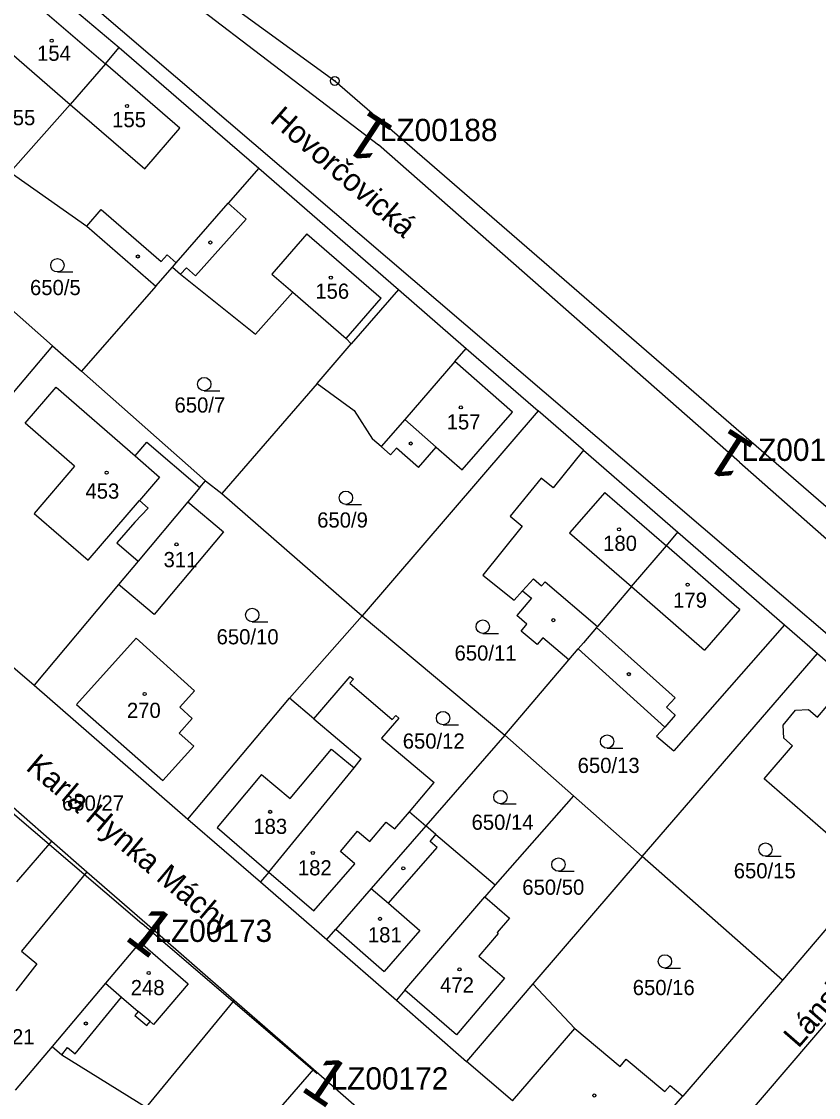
# Model space of a CAD drawing. Extents: x -738131 to -734179, y -1033447 to -1030078.
# Drawn here: x -735923.2 to -735833.8, y -1032467.1 to -1032346.5 of the extents above; entities that cross this region are included whole.
import ezdxf

# ---------------------------------------------------------------- set-up
doc = ezdxf.new("R2010")
doc.units = 0
for name, color, linetype in [('ftf_2010', 7, 'Continuous'), ('ftf_3010', 7, 'Continuous'), ('ftf_3010_ftf_3010_gtda_3015_gtda_3015_1', 7, 'Continuous'), ('ftf_nu', 7, 'Continuous'), ('Vrstva 1', 7, 'Continuous'), ('Vrstva 2', 7, 'Continuous'), ('Vrstva 3', 7, 'Continuous'), ('Vrstva 4', 7, 'Continuous'), ('Vrstva 5', 7, 'Continuous'), ('Vrstva 7', 7, 'Continuous'), ('Vrstva 8', 7, 'Continuous')]:
    doc.layers.add(name, color=color, linetype=linetype)

msp = doc.modelspace()

# ---------------------------------------------------------------- linework, layer by layer
at = {"layer": 'ftf_2010'}
for points in [[(-735916.06, -1032335.18), (-735883.11, -1032360.3)], [(-735842.62, -1032395.9), (-735883.11, -1032360.3)], [(-735842.62, -1032395.9), (-735817.38, -1032418.12)], [(-735946, -1032416.55), (-735909.66, -1032447.62)], [(-735890, -1032464.44), (-735909.66, -1032447.62)]]:
    msp.add_lwpolyline(points, dxfattribs=at)
at = {"layer": 'Vrstva 1'}
for points in [[(-735921.43, -1032328.85), (-735888.01, -1032353.15)], [(-735926.61, -1032334.96), (-735811.27, -1032433.53)], [(-735925.73, -1032338.01), (-735912.21, -1032349.4)], [(-735913.75, -1032351.22), (-735912.21, -1032349.4)], [(-735912.21, -1032349.4), (-735903.88, -1032356.63)], [(-735913.75, -1032351.22), (-735917.68, -1032355.79)], [(-735888.01, -1032353.15), (-735815.04, -1032416.33)], [(-735917.68, -1032355.79), (-735924.12, -1032363.06)], [(-735903.88, -1032356.63), (-735896.55, -1032362.95)], [(-735924.41, -1032363.39), (-735915.84, -1032369.42)], [(-735896.55, -1032362.95), (-735899.97, -1032366.87)], [(-735896.55, -1032362.95), (-735880.87, -1032376.55)], [(-735905.81, -1032373.54), (-735899.97, -1032366.87)], [(-735915.84, -1032369.42), (-735908.09, -1032376.16)], [(-735931.92, -1032372.04), (-735919.67, -1032382.83)], [(-735906.22, -1032374.03), (-735905.81, -1032373.54)], [(-735908.09, -1032376.16), (-735906.22, -1032374.03)], [(-735906.22, -1032374.03), (-735905.32, -1032374.83)], [(-735905.32, -1032374.83), (-735896.89, -1032381.55)], [(-735908.09, -1032376.16), (-735916.42, -1032385.69)], [(-735896.89, -1032381.55), (-735892.73, -1032376.84)], [(-735892.73, -1032376.84), (-735886.74, -1032382.03)], [(-735880.87, -1032376.55), (-735886.16, -1032382.64)], [(-735880.87, -1032376.55), (-735873.26, -1032383.15)], [(-735886.74, -1032382.03), (-735886.16, -1032382.64)], [(-735919.67, -1032382.83), (-735939.19, -1032405.94)], [(-735919.67, -1032382.83), (-735916.42, -1032385.69)], [(-735889.99, -1032387.06), (-735886.16, -1032382.64)], [(-735874.54, -1032384.62), (-735873.26, -1032383.15)], [(-735873.26, -1032383.15), (-735865.2, -1032390.14)], [(-735916.42, -1032385.69), (-735902.5, -1032397.97)], [(-735868.09, -1032390.27), (-735874.54, -1032384.62)], [(-735922.75, -1032391.51), (-735919.25, -1032387.49)], [(-735919.25, -1032387.49), (-735910.41, -1032395.19)], [(-735889.99, -1032387.06), (-735900.69, -1032399.4)], [(-735889.99, -1032387.06), (-735885.85, -1032390.08)], [(-735885.85, -1032390.08), (-735883.78, -1032393.3)], [(-735865.2, -1032390.14), (-735884.95, -1032413.11)], [(-735873.71, -1032396.75), (-735868.09, -1032390.27)], [(-735860.11, -1032394.55), (-735865.2, -1032390.14)], [(-735917.2, -1032396.35), (-735922.75, -1032391.51)], [(-735910.41, -1032395.19), (-735909.09, -1032393.65)], [(-735909.09, -1032393.65), (-735903.14, -1032398.74)], [(-735882.8, -1032394.15), (-735883.78, -1032393.3)], [(-735882.8, -1032394.15), (-735881.75, -1032395.07)], [(-735881.1, -1032394.32), (-735881.75, -1032395.07)], [(-735878.63, -1032396.48), (-735881.1, -1032394.32)], [(-735878.63, -1032396.48), (-735876.63, -1032394.2)], [(-735876.63, -1032394.2), (-735873.71, -1032396.75)], [(-735860.11, -1032394.55), (-735863.51, -1032398.77)], [(-735860.11, -1032394.55), (-735849.52, -1032403.74)], [(-735917.2, -1032396.35), (-735921.73, -1032401.63)], [(-735864.88, -1032397.67), (-735868.35, -1032401.96)], [(-735863.51, -1032398.77), (-735864.88, -1032397.67)], [(-735903.14, -1032398.74), (-735904.49, -1032400.34)], [(-735903.14, -1032398.74), (-735902.5, -1032397.97)], [(-735902.5, -1032397.97), (-735900.69, -1032399.4)], [(-735915.68, -1032406.89), (-735909.92, -1032400.18)], [(-735909.92, -1032400.18), (-735908.94, -1032401.03)], [(-735900.69, -1032399.4), (-735884.95, -1032413.11)], [(-735908.94, -1032401.03), (-735910.45, -1032402.62)], [(-735904.49, -1032400.34), (-735910.07, -1032406.98)], [(-735904.49, -1032400.34), (-735900.5, -1032403.69)], [(-735921.73, -1032401.63), (-735915.68, -1032406.89)], [(-735868.35, -1032401.96), (-735866.98, -1032403.06)], [(-735910.45, -1032402.62), (-735912.45, -1032404.92)], [(-735900.5, -1032403.69), (-735908.29, -1032412.96)], [(-735866.98, -1032403.06), (-735871.4, -1032408.54)], [(-735850.82, -1032405.26), (-735849.52, -1032403.74)], [(-735849.52, -1032403.74), (-735837.57, -1032414.11)], [(-735912.45, -1032404.92), (-735910.07, -1032406.98)], [(-735939.19, -1032405.94), (-735921.74, -1032420.87)], [(-735854.72, -1032409.83), (-735850.82, -1032405.26)], [(-735910.07, -1032406.98), (-735912.28, -1032409.61)], [(-735871.4, -1032408.54), (-735867.9, -1032411.36)], [(-735912.28, -1032409.61), (-735921.74, -1032420.87)], [(-735908.29, -1032412.96), (-735912.28, -1032409.61)], [(-735854.72, -1032409.83), (-735858.55, -1032414.32)], [(-735866.95, -1032410.31), (-735867.9, -1032411.36)], [(-735866.95, -1032410.31), (-735865.96, -1032411.15)], [(-735865.96, -1032411.15), (-735867.61, -1032413.09)], [(-735893.08, -1032422.34), (-735884.95, -1032413.11)], [(-735884.95, -1032413.11), (-735868.94, -1032426.49)], [(-735866.47, -1032414.06), (-735867.61, -1032413.09)], [(-735867.11, -1032414.82), (-735866.47, -1032414.06)], [(-735858.64, -1032414.42), (-735860.11, -1032416.15)], [(-735858.55, -1032414.32), (-735858.64, -1032414.42)], [(-735837.57, -1032414.11), (-735849.97, -1032428.26)], [(-735837.57, -1032414.11), (-735833.85, -1032417.33)], [(-735916.99, -1032423.04), (-735910.31, -1032415.61)], [(-735910.31, -1032415.61), (-735903.74, -1032421.52)], [(-735865.33, -1032416.34), (-735867.11, -1032414.82)], [(-735864.68, -1032415.58), (-735865.33, -1032416.34)], [(-735861.75, -1032418.06), (-735864.68, -1032415.58)], [(-735861.75, -1032418.06), (-735860.7, -1032416.83)], [(-735860.11, -1032416.15), (-735860.7, -1032416.83)], [(-735860.7, -1032416.83), (-735851.01, -1032425.58)], [(-735868.94, -1032426.49), (-735861.75, -1032418.06)], [(-735853.53, -1032440.08), (-735833.85, -1032417.33)], [(-735833.85, -1032417.33), (-735818.17, -1032430.93)], [(-735890.36, -1032424.65), (-735886.27, -1032419.91)], [(-735885.9, -1032420.21), (-735886.31, -1032420.67)], [(-735886.31, -1032420.67), (-735881.57, -1032424.74)], [(-735886.27, -1032419.91), (-735885.9, -1032420.21)], [(-735921.74, -1032420.87), (-735904.51, -1032435.89)], [(-735903.74, -1032421.52), (-735905.39, -1032423.36)], [(-735916.99, -1032423.04), (-735907.31, -1032431.58)], [(-735904.51, -1032435.89), (-735893.08, -1032422.34)], [(-735890.36, -1032424.65), (-735893.08, -1032422.34)], [(-735833.86, -1032424.46), (-735831.69, -1032421.95)], [(-735905.39, -1032423.36), (-735904, -1032424.61)], [(-735881.57, -1032424.74), (-735881.18, -1032424.29)], [(-735881.18, -1032424.29), (-735880.84, -1032424.59)], [(-735837.72, -1032425.38), (-735836.32, -1032423.7)], [(-735836.32, -1032423.7), (-735834.86, -1032423.6)], [(-735834.86, -1032423.6), (-735833.86, -1032424.46)], [(-735904, -1032424.61), (-735905.47, -1032426.25)], [(-735890.36, -1032424.65), (-735885.07, -1032429.14)], [(-735880.84, -1032424.59), (-735882.79, -1032426.84)], [(-735837.66, -1032426.82), (-735837.72, -1032425.38)], [(-735905.47, -1032426.25), (-735903.84, -1032427.72)], [(-735868.94, -1032426.49), (-735877.8, -1032436.65)], [(-735868.94, -1032426.49), (-735861.23, -1032433.29)], [(-735851.01, -1032425.58), (-735851.93, -1032426.61)], [(-735851.93, -1032426.61), (-735849.97, -1032428.26)], [(-735903.84, -1032427.72), (-735907.31, -1032431.58)], [(-735882.79, -1032426.84), (-735876.86, -1032431.78)], [(-735839.86, -1032431.4), (-735836.66, -1032427.7)], [(-735836.66, -1032427.7), (-735837.66, -1032426.82)], [(-735895.4, -1032441.86), (-735885.85, -1032430.17)], [(-735885.85, -1032430.17), (-735885.07, -1032429.14)], [(-735832.1, -1032438.11), (-735839.86, -1032431.4)], [(-735818.17, -1032430.93), (-735837.79, -1032453.96)], [(-735926.59, -1032432.38), (-735919.74, -1032438.38)], [(-735879.65, -1032435.07), (-735876.86, -1032431.78)], [(-735883.82, -1032518.25), (-735811.27, -1032433.53)], [(-735861.23, -1032433.29), (-735870.02, -1032443.28)], [(-735861.23, -1032433.29), (-735853.53, -1032440.08)], [(-735879.65, -1032435.07), (-735877.8, -1032436.65)], [(-735904.51, -1032435.89), (-735896.34, -1032442.92)], [(-735877.8, -1032436.65), (-735883.94, -1032443.69)], [(-735876.67, -1032437.64), (-735877.8, -1032436.65)], [(-735919.74, -1032438.38), (-735915.82, -1032441.8)], [(-735876.67, -1032437.64), (-735870.02, -1032443.28)], [(-735853.53, -1032440.08), (-735865.78, -1032454.37)], [(-735837.79, -1032453.96), (-735853.53, -1032440.08)], [(-735915.82, -1032441.8), (-735923.15, -1032450.7)], [(-735915.82, -1032441.8), (-735908.5, -1032448.17)], [(-735895.4, -1032441.86), (-735896.34, -1032442.92)], [(-735896.34, -1032442.92), (-735888.91, -1032449.39)], [(-735870.02, -1032443.28), (-735871.19, -1032444.61)], [(-735883.94, -1032443.69), (-735887.91, -1032448.24)], [(-735880.15, -1032455.08), (-735871.19, -1032444.61)], [(-735871.19, -1032444.61), (-735868.41, -1032446.99)], [(-735868.41, -1032446.99), (-735869.81, -1032448.62)], [(-735908.5, -1032448.17), (-735909.83, -1032449.68)], [(-735908.5, -1032448.17), (-735899.3, -1032456.19)], [(-735888.91, -1032449.39), (-735887.91, -1032448.24)], [(-735888.91, -1032449.39), (-735881.1, -1032456.2)], [(-735869.7, -1032448.72), (-735871.87, -1032451.26)], [(-735869.81, -1032448.62), (-735869.7, -1032448.72)], [(-735923.15, -1032450.7), (-735921.43, -1032452.11)], [(-735909.83, -1032449.68), (-735913.74, -1032454.31)], [(-735871.87, -1032451.26), (-735868.96, -1032453.75)], [(-735921.43, -1032452.11), (-735923.78, -1032455.17)], [(-735913.74, -1032454.31), (-735919.73, -1032461.41)], [(-735868.96, -1032453.75), (-735874.37, -1032460.07)], [(-735865.78, -1032454.37), (-735873.23, -1032463.07)], [(-735861.08, -1032459.38), (-735865.78, -1032454.37)], [(-735837.79, -1032453.96), (-735848.96, -1032466.96)], [(-735880.15, -1032455.08), (-735881.1, -1032456.2)], [(-735874.37, -1032460.07), (-735880.15, -1032455.08)], [(-735899.3, -1032456.19), (-735909.16, -1032468.19)], [(-735899.3, -1032456.19), (-735890.41, -1032463.95)], [(-735881.1, -1032456.2), (-735873.23, -1032463.07)], [(-735861.08, -1032459.38), (-735855.99, -1032463.63)], [(-735919.73, -1032461.41), (-735923.86, -1032466.3)], [(-735919.73, -1032461.41), (-735918.63, -1032462.31)], [(-735918.63, -1032462.31), (-735909.16, -1032468.19)], [(-735855.99, -1032463.63), (-735855.32, -1032462.83)], [(-735855.32, -1032462.83), (-735850.99, -1032466.44)], [(-735890.41, -1032463.95), (-735894.34, -1032468.44)], [(-735890.41, -1032463.95), (-735884.99, -1032468.66)], [(-735868.07, -1032467.48), (-735873.23, -1032463.07)], [(-735850.99, -1032466.44), (-735850.41, -1032465.75)], [(-735850.41, -1032465.75), (-735848.96, -1032466.96)], [(-735857.38, -1032476.63), (-735848.96, -1032466.96)]]:
    msp.add_lwpolyline(points, dxfattribs=at)
at = {"layer": 'Vrstva 3'}
for p, q in [((-735919.13, -1032374.57), (-735917.38, -1032374.57)), ((-735902.66, -1032387.89), (-735900.91, -1032387.89)), ((-735886.77, -1032400.63), (-735885.02, -1032400.63)), ((-735897.28, -1032413.77), (-735895.53, -1032413.77)), ((-735871.41, -1032415.08), (-735869.66, -1032415.08)), ((-735875.87, -1032425.33), (-735874.12, -1032425.33)), ((-735857.47, -1032427.96), (-735855.72, -1032427.96)), ((-735869.43, -1032434.19), (-735867.68, -1032434.19)), ((-735839.7, -1032440.06), (-735837.95, -1032440.06)), ((-735862.93, -1032441.75), (-735861.18, -1032441.75)), ((-735850.99, -1032452.6), (-735849.24, -1032452.6))]:
    msp.add_line(p, q, dxfattribs=at)
for centre in [(-735919.13, -1032373.82), (-735902.66, -1032387.14), (-735886.77, -1032399.88), (-735897.28, -1032413.02), (-735871.41, -1032414.33), (-735875.87, -1032424.58), (-735857.47, -1032427.21), (-735869.43, -1032433.44), (-735839.7, -1032439.31), (-735862.93, -1032441), (-735850.99, -1032451.85)]:
    msp.add_circle(centre, 0.75, dxfattribs=at)
at = {"layer": 'Vrstva 4'}
for points in [[(-735922.12, -1032344.01), (-735913.75, -1032351.22)], [(-735926.05, -1032348.58), (-735917.68, -1032355.79)], [(-735905.38, -1032358.43), (-735913.75, -1032351.22)], [(-735917.68, -1032355.79), (-735909.31, -1032363)], [(-735909.31, -1032363), (-735905.38, -1032358.43)], [(-735915.84, -1032369.42), (-735914.21, -1032367.55)], [(-735914.21, -1032367.55), (-735907.47, -1032373.41)], [(-735897.96, -1032368.65), (-735899.97, -1032366.87)], [(-735903.65, -1032374.99), (-735897.96, -1032368.65)], [(-735891.14, -1032370.29), (-735895.06, -1032374.81)], [(-735891.14, -1032370.29), (-735882.82, -1032377.51)], [(-735907.47, -1032373.41), (-735906.82, -1032372.66)], [(-735906.82, -1032372.66), (-735905.81, -1032373.54)], [(-735905.32, -1032374.83), (-735904.66, -1032374.09)], [(-735904.66, -1032374.09), (-735903.65, -1032374.99)], [(-735895.06, -1032374.81), (-735892.73, -1032376.84)], [(-735886.74, -1032382.03), (-735882.82, -1032377.51)], [(-735874.54, -1032384.62), (-735880.15, -1032391.1)], [(-735880.15, -1032391.1), (-735882.8, -1032394.15)], [(-735880.15, -1032391.1), (-735876.63, -1032394.2)], [(-735910.41, -1032395.19), (-735907.68, -1032397.57)], [(-735907.68, -1032397.57), (-735909.92, -1032400.18)], [(-735857.71, -1032399.28), (-735861.67, -1032403.81)], [(-735857.71, -1032399.28), (-735850.82, -1032405.26)], [(-735861.67, -1032403.81), (-735854.72, -1032409.83)], [(-735842.9, -1032412.13), (-735850.82, -1032405.26)], [(-735866.95, -1032410.31), (-735865.72, -1032408.95)], [(-735865.72, -1032408.95), (-735864.82, -1032409.77)], [(-735864.82, -1032409.77), (-735864.41, -1032409.32)], [(-735864.41, -1032409.32), (-735858.55, -1032414.32)], [(-735854.72, -1032409.83), (-735846.56, -1032416.97)], [(-735842.59, -1032412.4), (-735842.9, -1032412.13)], [(-735842.59, -1032412.4), (-735846.56, -1032416.97)], [(-735858.64, -1032414.42), (-735849.85, -1032422.31)], [(-735849.85, -1032422.31), (-735850.8, -1032423.37)], [(-735849.82, -1032424.25), (-735851.01, -1032425.58)], [(-735850.8, -1032423.37), (-735849.82, -1032424.25)], [(-735893, -1032433.59), (-735888.38, -1032428.06)], [(-735888.38, -1032428.06), (-735885.85, -1032430.17)], [(-735896.22, -1032430.91), (-735901.2, -1032436.83)], [(-735896.22, -1032430.91), (-735893, -1032433.59)], [(-735881.29, -1032437.01), (-735879.65, -1032435.07)], [(-735884.09, -1032438.42), (-735882.26, -1032436.26)], [(-735882.26, -1032436.26), (-735881.29, -1032437.01)], [(-735901.2, -1032436.83), (-735895.4, -1032441.86)], [(-735887.38, -1032439.53), (-735885.48, -1032437.25)], [(-735885.48, -1032437.25), (-735884.09, -1032438.42)], [(-735923.66, -1032442.93), (-735919.74, -1032438.38)], [(-735877.33, -1032438.4), (-735876.67, -1032437.64)], [(-735876.53, -1032439.09), (-735877.33, -1032438.4)], [(-735885.76, -1032440.91), (-735887.38, -1032439.53)], [(-735881.99, -1032445.33), (-735876.53, -1032439.09)], [(-735890.35, -1032446.17), (-735885.76, -1032440.91)], [(-735895.4, -1032441.86), (-735890.35, -1032446.17)], [(-735883.94, -1032443.69), (-735881.99, -1032445.33)], [(-735881.99, -1032445.33), (-735878.47, -1032448.4)], [(-735887.91, -1032448.24), (-735882.47, -1032452.98)], [(-735878.47, -1032448.4), (-735882.47, -1032452.98)], [(-735909.83, -1032449.68), (-735904.45, -1032454.36)], [(-735913.74, -1032454.31), (-735911.94, -1032455.85)], [(-735904.45, -1032454.36), (-735908.35, -1032458.92)], [(-735917.12, -1032462.22), (-735911.94, -1032455.85)], [(-735911.94, -1032455.85), (-735910.07, -1032457.45)], [(-735910.07, -1032457.45), (-735910.46, -1032457.9)], [(-735910.46, -1032457.9), (-735909.11, -1032459.05)], [(-735908.72, -1032458.6), (-735910.07, -1032457.45)], [(-735909.11, -1032459.05), (-735908.72, -1032458.6)], [(-735908.72, -1032458.6), (-735908.35, -1032458.92)], [(-735868.07, -1032467.48), (-735861.08, -1032459.38)], [(-735918.63, -1032462.31), (-735917.99, -1032461.52)], [(-735917.99, -1032461.52), (-735917.12, -1032462.22)]]:
    msp.add_lwpolyline(points, dxfattribs=at)
at = {"layer": 'Vrstva 5'}
for centre in [(-735919.76, -1032348.64), (-735911.32, -1032355.96), (-735901.97, -1032371.26), (-735910.11, -1032372.83), (-735888.46, -1032375.2), (-735873.87, -1032389.75), (-735879.49, -1032393.79), (-735913.61, -1032397.07), (-735856.13, -1032403.41), (-735905.77, -1032405.11), (-735848.44, -1032409.62), (-735863.5, -1032413.6), (-735855.03, -1032419.65), (-735909.34, -1032421.88), (-735895.26, -1032435.09), (-735890.47, -1032439.69), (-735880.33, -1032441.43), (-735882.95, -1032447.08), (-735908.89, -1032453.16), (-735874.02, -1032452.75), (-735915.94, -1032458.82), (-735858.91, -1032466.88)]:
    msp.add_circle(centre, 0.175, dxfattribs=at)
at = {"layer": 'Vrstva 8'}
for radius in [0.5, 0.5, 0.0303, 0.0303]:
    msp.add_circle((-735888.01, -1032353.15), radius, dxfattribs=at)

# ---------------------------------------------------------------- texts
at = {"layer": 'ftf_3010'}
for rotation, p in [(146.7334, (-735881.14, -1032358.48)), (147.3953, (-735840.67, -1032394.06)), (322.7523, (-735911.75, -1032449.3)), (325.9598, (-735892, -1032466.23))]:
    msp.add_text('1', height=5.2, rotation=rotation, dxfattribs=at).set_placement(p)
at = {"layer": 'ftf_3010_ftf_3010_gtda_3015_gtda_3015_1'}
for s, p in [('LZ00188', (-735882.96, -1032359.9)), ('LZ00187', (-735842.39, -1032395.75)), ('LZ00173', (-735908.24, -1032449.67)), ('LZ00172', (-735888.48, -1032466.22))]:
    msp.add_text(s, height=2.5, dxfattribs=at).set_placement(p)
at = {"layer": 'ftf_nu'}
for s, rotation, p in [('Hovorčovická', 318.9274, (-735895.41, -1032357.68)), ('Karla Hynka Máchy', 319.7205, (-735922.78, -1032430.29)), ('Lánská', 49.0615, (-735836.01, -1032461.67))]:
    msp.add_text(s, height=2.5, rotation=rotation, dxfattribs=at).set_placement(p)
at = {"layer": 'Vrstva 2'}
for s, p in [('154', (-735921.41, -1032350.9)), ('155', (-735912.98, -1032358.34)), ('650/5', (-735922.2, -1032377.16)), ('156', (-735890.2, -1032377.57)), ('650/7', (-735905.99, -1032390.33)), ('157', (-735875.46, -1032392.22)), ('453', (-735915.98, -1032399.98)), ('650/9', (-735889.99, -1032403.22)), ('180', (-735857.91, -1032405.83)), ('311', (-735907.22, -1032407.66)), ('179', (-735850.06, -1032412.21)), ('650/10', (-735901.27, -1032416.31)), ('650/11', (-735874.58, -1032418.13)), ('270', (-735911.33, -1032424.56)), ('650/12', (-735880.39, -1032428)), ('650/13', (-735860.77, -1032430.73)), ('650/27', (-735918.61, -1032434.95)), ('183', (-735897.15, -1032437.56)), ('650/14', (-735872.67, -1032437.1)), ('182', (-735892.15, -1032442.21)), ('650/15', (-735843.26, -1032442.54)), ('650/50', (-735866.98, -1032444.38)), ('181', (-735884.3, -1032449.72)), ('248', (-735910.9, -1032455.64)), ('472', (-735876.2, -1032455.34)), ('650/16', (-735854.59, -1032455.63)), ('650/21', (-735928.65, -1032461.15))]:
    msp.add_text(s, height=1.7, dxfattribs=at).set_placement(p)
at = {"layer": 'Vrstva 7'}
msp.add_text('650/55', height=1.7, dxfattribs=at).set_placement((-735928.56, -1032358.12))

doc.saveas('drawing.dxf')
